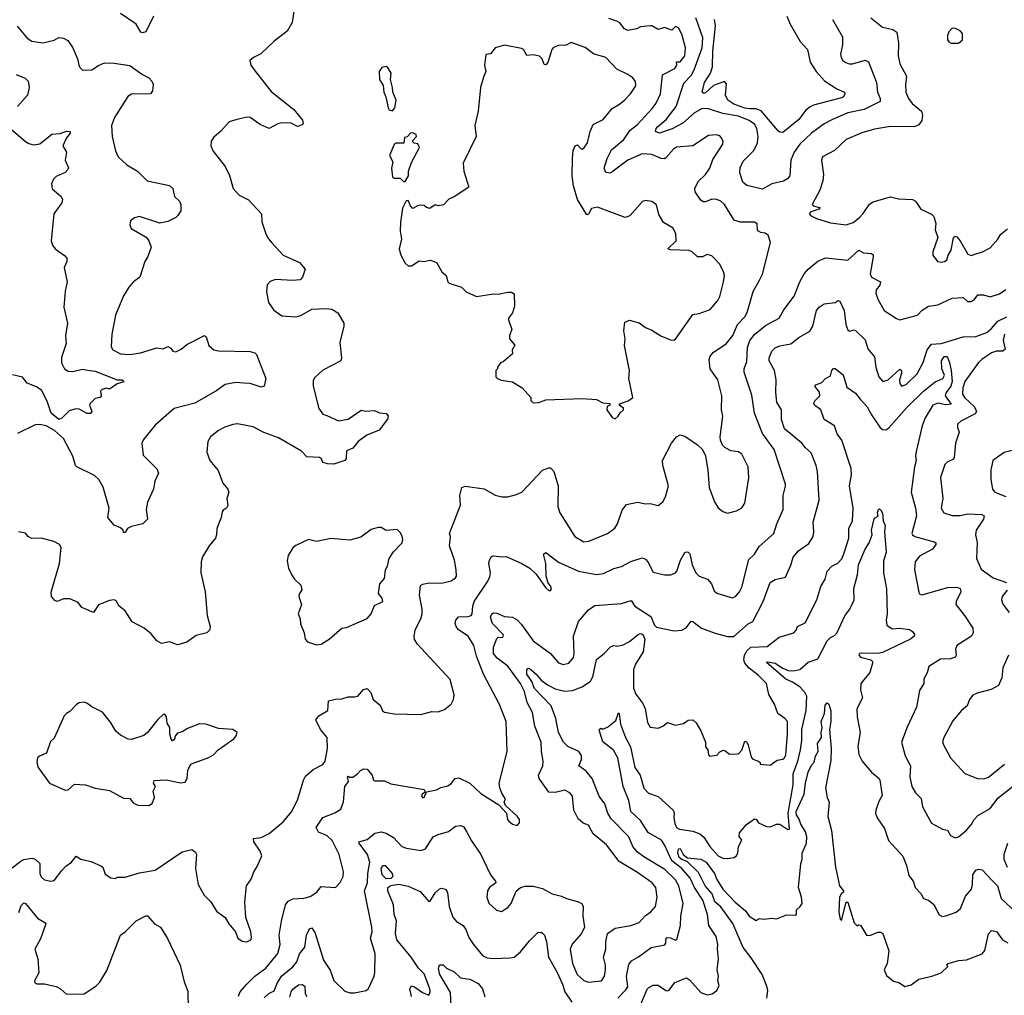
# Model space of a CAD drawing. Extents: x 1552294 to 1694791, y 811929 to 917222.
# Tile 438 of 643: x 1652868 to 1659095, y 847104 to 853273. Entities that reach past the tile are written whole.
import ezdxf

# ---------------------------------------------------------------- set-up
doc = ezdxf.new("R2010")
doc.units = 0

msp = doc.modelspace()

# ---------------------------------------------------------------- linework, layer by layer
at = {"layer": '0CON10XD'}
for points in [[(1653714.4, 853295), (1653665, 853196.2), (1653645, 853190.8), (1653635, 853194.2), (1653605, 853244.2), (1653505, 853312.9)], [(1654605.6, 853354.4), (1654590.8, 853255), (1654559.3, 853200.7), (1654476, 853135), (1654393, 853057), (1654345.9, 853034.1), (1654322.5, 853015), (1654330, 852985), (1654351.2, 852955), (1654458.6, 852818.6), (1654601.2, 852705), (1654657, 852637), (1654660, 852615), (1654655, 852607.5), (1654625, 852597.5), (1654585, 852618.8), (1654525, 852621.4), (1654500, 852615), (1654445, 852586), (1654389.8, 852609.8), (1654325, 852655.6), (1654305, 852656.9), (1654235, 852640.6), (1654193.6, 852626.4), (1654140.9, 852569.1), (1654095, 852531.2), (1654078, 852505), (1654076, 852475), (1654092.1, 852442.1), (1654168, 852345), (1654195, 852287.5), (1654218.8, 852205), (1654255, 852164), (1654315, 852133.3), (1654396.7, 852045), (1654400, 851995), (1654422, 851925), (1654436.2, 851895), (1654461.2, 851865), (1654534.4, 851784.4), (1654638.3, 851738.3), (1654672.5, 851695), (1654657.5, 851645), (1654641.7, 851628.3), (1654595, 851623.8), (1654485, 851629.2), (1654451.7, 851618.3), (1654432.7, 851597.3), (1654428, 851555), (1654442.5, 851485), (1654475, 851436), (1654525, 851401.2), (1654615, 851394.4), (1654645, 851403.3), (1654715, 851442), (1654805, 851447.1), (1654841.7, 851441.7), (1654880, 851420), (1654917.1, 851355), (1654918.6, 851335), (1654892.7, 851232.7), (1654903.8, 851135), (1654900, 851115), (1654785, 851056.2), (1654732.3, 851007.7), (1654725, 850990), (1654724.3, 850955), (1654759.2, 850815), (1654785, 850778.8), (1654810.3, 850770.3), (1654885, 850735.7), (1654945, 850747.5), (1655027, 850803), (1655055, 850797.5), (1655111.7, 850801.7), (1655143.3, 850786.7), (1655185, 850783.3), (1655198.3, 850768.3), (1655195, 850747.5), (1655141.7, 850678.3), (1655063.3, 850645), (1655009.2, 850605), (1654975.6, 850564.4), (1654935, 850546.7), (1654932.5, 850497.5), (1654925, 850486.2), (1654855, 850463.3), (1654815, 850463.8), (1654785, 850473.3), (1654776.1, 850496.1), (1654764, 850504), (1654685, 850508), (1654651.2, 850545), (1654505, 850628), (1654412.1, 850662.1), (1654345, 850697.5), (1654245, 850717.5), (1654215, 850714.2), (1654165, 850697.1), (1654124.6, 850675.4), (1654075.6, 850634.4), (1654058, 850605), (1654051.7, 850538.3)], [(1652819.8, 847910.2), (1652876.8, 847953.2), (1652895, 847962.5), (1652945, 847970), (1652965, 847964), (1652995, 847936.7), (1652994.5, 847875), (1653003.9, 847853.9), (1653025, 847834.4), (1653065, 847825.8), (1653085, 847830), (1653135, 847894), (1653159.8, 847920.2), (1653195.7, 847945), (1653225, 847983.3), (1653255, 847964), (1653320.5, 847950.5), (1653385, 847921.2), (1653393.9, 847913.9), (1653409.5, 847869.5), (1653445, 847846.7), (1653475, 847843.3), (1653485, 847850), (1653535, 847850.8), (1653625, 847877.8), (1653725, 847895.8), (1653895, 848011.2), (1653956.4, 848026.4), (1653979.3, 848009.3), (1653986.1, 847996.1), (1653980.5, 847905), (1653997.5, 847805), (1654035, 847736.2), (1654076.2, 847695), (1654112.5, 847635), (1654167.5, 847595), (1654190, 847555), (1654232.5, 847505), (1654247.5, 847465), (1654275, 847446.7), (1654305, 847441.2), (1654330, 847455), (1654335, 847470), (1654330, 847505), (1654298, 847595), (1654296.9, 847626.9), (1654291.9, 847695), (1654303.1, 847795), (1654332.4, 847837.6), (1654348.6, 847885), (1654370.7, 847919.3), (1654399.4, 847985), (1654389.4, 848015), (1654349.2, 848075), (1654347.5, 848095), (1654395, 848102.5), (1654445, 848126.2), (1654535, 848201.2), (1654589.2, 848265), (1654626.7, 848345), (1654662.2, 848465), (1654675, 848488.8), (1654725, 848532), (1654785, 848562.5), (1654800.8, 848585), (1654815.5, 848665), (1654812.2, 848735), (1654770, 848785), (1654741.4, 848845), (1654759.5, 848870.5), (1654816.7, 848905), (1654820, 848965), (1654865, 848975.9), (1654905, 848977.9), (1654945, 848992), (1654988.3, 848991.7), (1655007.5, 848995), (1655042.9, 849037.1), (1655065, 849043.3), (1655088.3, 849018.3), (1655103.3, 848975), (1655148.8, 848938.8), (1655161.7, 848901.7), (1655175, 848893.3), (1655236.2, 848883.8), (1655405, 848879.5), (1655475, 848897.8), (1655515, 848896.7), (1655555, 848910), (1655595.8, 848944.2), (1655612, 848975), (1655615.7, 849004.3), (1655590.3, 849100.3), (1655383.6, 849323.6), (1655364.6, 849354.6), (1655362.1, 849375), (1655369.6, 849415), (1655405.5, 849485), (1655413.6, 849516.4), (1655414.4, 849545.6), (1655395.6, 849635), (1655403.1, 849695), (1655416.6, 849703.4), (1655455, 849711.1), (1655535, 849710), (1655595.8, 849724.2), (1655625, 849743.8), (1655631.2, 849755), (1655629.2, 849795), (1655618.6, 849855), (1655585.6, 849945), (1655592, 850005), (1655586, 850025), (1655655, 850203.3), (1655651.5, 850265), (1655665, 850314), (1655685, 850322.9), (1655805, 850306.9), (1655875, 850266.9), (1655916.8, 850256.8), (1655955, 850255.7), (1656009.3, 850270.7), (1656045, 850288), (1656175, 850424), (1656215, 850440), (1656225, 850438.8), (1656246, 850415), (1656274.3, 850325), (1656270.5, 850195), (1656284.3, 850155), (1656378.8, 850005), (1656435, 849971.2), (1656467.5, 849975), (1656585.4, 850024.6), (1656632.1, 850057.9), (1656648.1, 850085), (1656677.6, 850172.4), (1656705, 850207.5), (1656775, 850222.9), (1656825, 850212), (1656855, 850213.8), (1656905, 850201.2), (1656935, 850223.3), (1656952.5, 850255), (1656971.9, 850325), (1656935.7, 850455), (1656934.3, 850485.7), (1656991.2, 850595), (1657021.2, 850635), (1657045, 850648.8), (1657075, 850640), (1657155.6, 850585.6), (1657186, 850555), (1657204.3, 850514.3), (1657220, 850425), (1657229.4, 850315), (1657263.2, 850223.2), (1657285.7, 850185.7), (1657315, 850163.8), (1657345, 850153.3), (1657402.3, 850167.7), (1657435, 850185.8), (1657453.1, 850215), (1657479.1, 850375), (1657474.7, 850444.7), (1657435.8, 850525), (1657415, 850539.4), (1657365, 850547.5), (1657327.9, 850567.9), (1657313.6, 850583.6), (1657300, 850615), (1657297.5, 850635), (1657314.5, 850765), (1657306.7, 850805), (1657308.8, 850895), (1657283.3, 850995), (1657235.7, 851065), (1657229.5, 851125), (1657235.6, 851145), (1657255, 851170.6), (1657335, 851223.1), (1657378.5, 851275), (1657408.5, 851345), (1657453.6, 851395), (1657468, 851422), (1657506, 851554), (1657546.9, 851625), (1657566.7, 851663.3), (1657616.7, 851865), (1657600.7, 851910.7), (1657583.3, 851923.3), (1657555, 851926.7), (1657540, 851935), (1657533.3, 851945), (1657531.7, 851981.7), (1657515, 851993.3), (1657425, 851992.1), (1657387.5, 852005), (1657325, 852104.5), (1657302.9, 852125), (1657276.7, 852135), (1657245, 852137.5), (1657205, 852120.9), (1657191.5, 852121.5), (1657175, 852132.5), (1657139.4, 852185), (1657138.1, 852205), (1657159.8, 852250.2), (1657205, 852294.2), (1657233.3, 852335), (1657251.8, 852388.2), (1657315.7, 852485), (1657318.1, 852505), (1657305, 852527.5), (1657295, 852538.6), (1657275.4, 852545.4), (1657225, 852540), (1657125, 852474.4), (1657022, 852468), (1657002.5, 852455), (1656955, 852398.6), (1656945, 852392.9), (1656925.7, 852394.3), (1656865, 852420.8), (1656805, 852425.3), (1656715, 852384.7), (1656605, 852301.8), (1656575, 852305.8), (1656564.6, 852335), (1656583.1, 852395), (1656610.3, 852449.7), (1656688.7, 852515), (1656727.9, 852575), (1656775, 852610.4), (1656868.6, 852711.4), (1656892.5, 852745), (1656920, 852805), (1656933.5, 852925), (1657012.1, 852965), (1657023.3, 852985), (1657022.5, 853007.5), (1657045, 853006.4), (1657074.7, 853045), (1657079.7, 853095), (1657055, 853182.5), (1657035, 853221.4), (1657015, 853230), (1656993, 853207), (1656945, 853223.3), (1656920, 853215), (1656905, 853210), (1656865, 853233.8), (1656855, 853234), (1656795, 853227.5), (1656770, 853215), (1656715, 853204.7), (1656693.1, 853215), (1656662.6, 853252.6), (1656645, 853264.3), (1656595, 853280.8)], [(1658008.1, 853275), (1658071.1, 853165), (1658070.9, 853115), (1658060, 853055), (1658063.6, 853033.6), (1658074.6, 853014.6), (1658092.6, 853002.6), (1658113.6, 852993.6), (1658134.5, 852994.5), (1658215, 853016.5), (1658236.1, 853006.1), (1658286.5, 852875), (1658292.1, 852815), (1658310.6, 852775), (1658309.2, 852755), (1658209.2, 852705), (1658105, 852684.1), (1658008.9, 852641.1), (1657955, 852614.6), (1657875, 852554.6), (1657801.3, 852485), (1657765.9, 852435), (1657746, 852384), (1657738.1, 852285), (1657723.8, 852266.2), (1657698.8, 852251.2), (1657625, 852234.4), (1657565, 852201.9), (1657466.7, 852225), (1657442, 852245), (1657423.3, 852305), (1657424.6, 852335.4), (1657442.5, 852377.5), (1657511.6, 852445), (1657534.7, 852495), (1657538.9, 852535), (1657530.5, 852585), (1657515, 852611.8), (1657480.9, 852635), (1657415, 852663.2), (1657315, 852678.9), (1657225, 852709.3), (1657185, 852710.7), (1657135, 852683.8), (1657062, 852618), (1656995, 852582.2), (1656915, 852554.6), (1656890, 852565), (1656893.1, 852585), (1656901.1, 852595), (1656957.2, 852642.8), (1657020.8, 852725), (1657068.3, 852871.7), (1657115, 852920.5), (1657133.4, 852955), (1657185, 853096), (1657188.7, 853158.7), (1657144.7, 853284.7)], [(1657719.5, 853295), (1657741.2, 853245), (1657804.4, 853135), (1657850, 853085), (1657866.9, 853005), (1657905.4, 852945), (1657957, 852887), (1658035, 852835.4), (1658083.8, 852815), (1658087.5, 852805), (1658077.5, 852785), (1658065, 852778.9), (1657887.5, 852732.5), (1657867.7, 852722.3), (1657839.7, 852700.3), (1657795, 852642.5), (1657695, 852559.2), (1657675, 852562), (1657662.4, 852572.4), (1657556.4, 852696.4), (1657525, 852709.8), (1657490.3, 852710.2), (1657455, 852713.6), (1657385, 852739.7), (1657345.6, 852765), (1657331.8, 852795), (1657337.6, 852867.6), (1657325, 852881.5), (1657255, 852856.9), (1657205, 852811.6), (1657195, 852807.1), (1657185, 852814), (1657199.2, 852875), (1657235.9, 852935), (1657250.3, 852975), (1657251.2, 853075), (1657268.6, 853235), (1657262.8, 853275)], [(1658250, 853285), (1658325, 853225.6), (1658355, 853220.5), (1658390.9, 853210.9), (1658416.2, 853195), (1658425.6, 853125), (1658424.4, 853045), (1658433.6, 852993.6), (1658476.7, 852915), (1658469.3, 852860.7), (1658472.5, 852815), (1658488.5, 852775), (1658512.1, 852742.1), (1658570.8, 852695), (1658578.7, 852668.7), (1658574.3, 852635), (1658555, 852608.6), (1658525, 852596.5), (1658375, 852596.9), (1658275, 852581.8), (1658195, 852558.5), (1658095, 852515.5), (1658021.2, 852445), (1657945, 852406.2), (1657938, 852385), (1657951.9, 852295), (1657948.1, 852255), (1657928.1, 852195), (1657880, 852105), (1657886.4, 852096.4), (1657918.3, 852088.3), (1657930, 852085), (1657922.5, 852075), (1657866.7, 852055), (1657863.8, 852045), (1657870, 852035), (1657906.3, 852016.3), (1657995, 851987.5), (1658095, 851975.4), (1658138.8, 851991.2), (1658178.7, 852021.3), (1658203.3, 852046.7), (1658242.5, 852107.5), (1658265, 852122.3), (1658375, 852152.4), (1658425, 852141.3), (1658515, 852136.9), (1658533.3, 852125), (1658567.5, 852075), (1658635, 852043.8), (1658649.5, 852029.5), (1658662.5, 851985), (1658657.5, 851945), (1658674, 851895), (1658644, 851805), (1658643.3, 851785), (1658673.3, 851745), (1658695, 851740.8), (1658717.5, 851745), (1658731.2, 851755), (1658740, 851785), (1658758.1, 851815), (1658774.3, 851895.7), (1658785, 851903.8), (1658795, 851900), (1658815, 851874.2), (1658865, 851789.4), (1658885, 851782.5), (1658915, 851792.2), (1658956.2, 851805), (1659005, 851830.9), (1659054, 851885), (1659073, 851917), (1659115, 851950)], [(1652853, 853233), (1652915, 853156.2), (1652945, 853137.5), (1653015, 853125.8), (1653085.7, 853144.3), (1653115, 853160), (1653145, 853155.8), (1653171.7, 853141.7), (1653204.5, 853094.5), (1653232.9, 853025), (1653245, 852976.7), (1653265, 852954), (1653325, 852955.8), (1653366.7, 852983.3), (1653405, 852999.6), (1653465, 852997.9), (1653565, 852983.1), (1653645.6, 852925.6), (1653685, 852905.8), (1653704, 852885), (1653711.2, 852865), (1653707, 852823), (1653696.2, 852805), (1653575, 852802), (1653552.6, 852787.4), (1653522, 852742), (1653468, 852655), (1653448.9, 852605), (1653453.1, 852535), (1653473, 852443), (1653490.6, 852405), (1653544.6, 852354.6), (1653612, 852315), (1653673.8, 852255), (1653816.2, 852225), (1653836, 852205), (1653846.2, 852155), (1653878.8, 852125), (1653886.2, 852105), (1653886.7, 852065), (1653868.8, 852035), (1653855, 852021.2), (1653805, 851996.2), (1653753.6, 851986.4), (1653625, 852028.1), (1653595, 852020.6), (1653569.1, 852000.9), (1653564.2, 851975), (1653573.6, 851953.6), (1653667, 851897), (1653684.2, 851874.2), (1653700, 851835), (1653678.6, 851775), (1653660, 851745), (1653627.8, 851645), (1653588, 851615), (1653558.1, 851581.9), (1653525, 851526.2), (1653474.2, 851405), (1653450, 851285), (1653447.5, 851205), (1653456, 851185), (1653505, 851160), (1653565, 851155.6), (1653633, 851167), (1653735, 851197.1), (1653775, 851191.9), (1653805, 851206.5), (1653824.3, 851195), (1653836.4, 851176.4), (1653855, 851171.9), (1653890, 851190), (1653925, 851220), (1654036.7, 851276.7), (1654047, 851267), (1654065, 851212.5), (1654096.2, 851186.2), (1654125, 851180), (1654325, 851174.3), (1654355, 851165.8), (1654366.2, 851155), (1654424.2, 851005), (1654414.4, 850955.6), (1654395, 850948.9), (1654325, 850972.9), (1654285, 850974.5), (1654235, 850979.5), (1654167.1, 850967.1), (1654115, 850928.9), (1653975, 850847.8), (1653845.8, 850814.2), (1653725, 850708.8), (1653650.9, 850619.1), (1653640, 850595), (1653648.3, 850518.3), (1653735, 850432), (1653746, 850405), (1653722.5, 850355), (1653713.8, 850305), (1653677.3, 850222.7), (1653668.8, 850175), (1653675.8, 850114.2), (1653646.7, 850085), (1653575, 850068.8), (1653550, 850055), (1653535, 850030), (1653525, 850030), (1653522.5, 850045), (1653505, 850060), (1653465, 850076.7), (1653424.5, 850124.5), (1653434.4, 850185), (1653396.9, 850316.9), (1653367.8, 850365), (1653341.3, 850391.3), (1653230, 850445), (1653221.9, 850455), (1653205, 850513.3), (1653144.4, 850625), (1653088.9, 850675), (1653035, 850704.7), (1652995, 850713.3), (1652965, 850711.5), (1652855, 850655.8)], [(1658805, 853123.8), (1658830, 853145), (1658830, 853185), (1658815, 853202.5), (1658787, 853217), (1658765, 853220), (1658743.6, 853196.4), (1658736.4, 853173.6), (1658736.7, 853145), (1658745, 853132.5), (1658760, 853125), (1658805, 853123.8)], [(1656635, 850750), (1656653.8, 850766.2), (1656665, 850787.5), (1656687.5, 850805), (1656685.9, 850815.9), (1656660, 850835), (1656667.5, 850845), (1656716.8, 850863.2), (1656746.2, 850885), (1656720, 851005), (1656724, 851055), (1656693.2, 851213.2), (1656696.9, 851255), (1656688.6, 851305), (1656695, 851360), (1656725, 851372.5), (1656785, 851356.2), (1656825, 851327.1), (1656865, 851310), (1656923.4, 851273.4), (1656985, 851248.8), (1657005, 851246.7), (1657015, 851253.3), (1657125, 851409.2), (1657165, 851415.8), (1657235, 851440.8), (1657283.6, 851496.4), (1657295, 851523.3), (1657319.6, 851615), (1657324.5, 851655), (1657318.8, 851678.8), (1657295, 851727.5), (1657245, 851778.8), (1657215, 851788), (1657187.3, 851772.7), (1657155, 851774.3), (1657120.8, 851805), (1657103, 851813), (1656985, 851818.6), (1656966.7, 851825), (1657019.2, 851875), (1657018.3, 851918.3), (1657000, 851955), (1656939.7, 851989.7), (1656910.6, 852040.6), (1656895, 852102.5), (1656865, 852123.3), (1656825, 852128.8), (1656806, 852124), (1656727, 852033), (1656698.3, 852021.7), (1656522.7, 852087.3), (1656485, 852078.8), (1656465, 852043.3), (1656455, 852038.8), (1656395.7, 852135.7), (1656371.5, 852221.5), (1656362.4, 852285), (1656363.2, 852395), (1656369.3, 852445), (1656380, 852475), (1656395, 852482.5), (1656417.9, 852457.9), (1656425, 852454.2), (1656435, 852460), (1656458.3, 852495), (1656475, 852565.8), (1656495, 852610), (1656557.4, 852642.6), (1656615, 852712.5), (1656661.7, 852738.3), (1656695, 852767.1), (1656730, 852805), (1656764.2, 852855), (1656762.1, 852882.1), (1656745.8, 852905), (1656715, 852926.9), (1656645, 852959.2), (1656575, 853034.4), (1656497.6, 853057.6), (1656445, 853096.9), (1656355, 853128), (1656325, 853112.5), (1656275, 853110), (1656245, 853096.7), (1656234.3, 853085), (1656207.8, 853002.2), (1656195, 852987.5), (1656185, 852990), (1656172.5, 853025), (1656155, 853042.5), (1656115, 853050), (1656075.9, 853045.9), (1656054.4, 853084.4), (1656041.7, 853091.7), (1655935, 853112), (1655875, 853096), (1655845, 853057.5), (1655815, 853052.5), (1655807.5, 852985), (1655816, 852945), (1655800.6, 852909.4), (1655782, 852845), (1655768.1, 852695), (1655747.1, 852605), (1655754, 852535), (1655672, 852365), (1655676.2, 852315), (1655707.5, 852215), (1655616.1, 852153.9), (1655581.7, 852138.3), (1655547.7, 852102.3), (1655515, 852096.7), (1655495, 852103.3), (1655461.7, 852078.3), (1655440, 852085), (1655425, 852097.5), (1655405, 852100), (1655383, 852097), (1655355, 852080), (1655340, 852095), (1655325, 852130), (1655311.7, 852128.3), (1655288.3, 852081.7), (1655277, 851993), (1655273.3, 851935), (1655282.5, 851885), (1655267.5, 851825), (1655277.5, 851785), (1655305, 851732.5), (1655325, 851717.5), (1655345, 851717.5), (1655395, 851747.5), (1655425, 851743.3), (1655465, 851752.5), (1655490, 851745), (1655505.8, 851735.8), (1655538.1, 851678.1), (1655566.2, 851655), (1655576.7, 851615), (1655585, 851606.7), (1655661.2, 851581.2), (1655691.7, 851551.7), (1655757, 851523), (1655865, 851540), (1655895, 851536.7), (1655955, 851550), (1655979.3, 851549.3), (1655995, 851540), (1655998.3, 851461.7), (1655985, 851420), (1655960, 851385), (1655960, 851375), (1655980, 851315), (1655966.7, 851275), (1655966.7, 851255), (1656000, 851215), (1655983.6, 851186.4), (1655985, 851160), (1655925, 851110), (1655910, 851105), (1655890, 851075), (1655890, 851065), (1655880, 851055), (1655880, 851015), (1655890, 851005), (1655913.6, 850993.6), (1655985, 850983.3), (1656045.8, 850945.8), (1656100, 850885), (1656100, 850865), (1656115, 850850), (1656151.7, 850851.7), (1656195, 850870), (1656425, 850878.6), (1656515, 850871.2), (1656555, 850851.2), (1656600, 850845), (1656600, 850835), (1656583.8, 850826.2), (1656582, 850805), (1656615, 850756.7), (1656635, 850750)], [(1655225, 852697.5), (1655240, 852715), (1655249.2, 852765), (1655227.5, 852815), (1655226.7, 852845), (1655212.5, 852895), (1655216.7, 852935), (1655195, 852972.5), (1655185, 852976.7), (1655158.3, 852971.7), (1655142.5, 852945), (1655143.3, 852895), (1655167, 852857), (1655171.2, 852815), (1655183.3, 852785), (1655197.5, 852715), (1655205, 852702.5), (1655225, 852697.5)], [(1652845, 852925.7), (1652902.4, 852902.4), (1652920.8, 852885), (1652927.8, 852845), (1652917.5, 852795), (1652855, 852724)], [(1652785, 852607.1), (1652905, 852502.5), (1652925, 852489.6), (1652955, 852481.8), (1652995, 852488.5), (1653070.9, 852549.1), (1653125, 852552.5), (1653165, 852568.8), (1653187.5, 852565), (1653187.5, 852555), (1653164.4, 852525.6), (1653140.8, 852475), (1653163.8, 852435), (1653156.2, 852385), (1653176.1, 852336.1), (1653173.3, 852325), (1653155, 852306.2), (1653098.8, 852281.2), (1653081.2, 852265), (1653070, 852235), (1653073.9, 852203.9), (1653130, 852155), (1653138, 852135), (1653134, 852115), (1653084.6, 852045.4), (1653066, 851875), (1653075, 851846.7), (1653092, 851825), (1653152.3, 851782.3), (1653166.7, 851765), (1653166.7, 851745), (1653148.8, 851705), (1653168, 851615), (1653156.1, 851556.1), (1653148.1, 851455), (1653170, 851355), (1653157.8, 851275), (1653160.9, 851225), (1653133.4, 851136.6), (1653133, 851103), (1653151.1, 851065), (1653175, 851050.5), (1653205, 851048.2), (1653265, 851062.3), (1653297.4, 851057.4), (1653345, 851049.6), (1653485, 850995.6), (1653515.3, 850995.3), (1653526.8, 850983.2), (1653485, 850971.2), (1653435, 850937.5), (1653415, 850942.5), (1653390, 850935), (1653380, 850925), (1653382.5, 850895), (1653376.4, 850883.6), (1653345, 850876.7), (1653313.3, 850845), (1653310, 850835), (1653323.8, 850795), (1653315, 850783.3), (1653295, 850783.8), (1653245, 850810), (1653223, 850813), (1653180.3, 850799.7), (1653135, 850754.3), (1653115, 850744.5), (1653066.2, 850785), (1653043.7, 850853.7), (1653007.4, 850927.4), (1652975, 850952), (1652914.2, 850974.2), (1652885, 851012.5), (1652823.4, 851026.6)], [(1655305, 852250), (1655326.7, 852285), (1655327.5, 852315), (1655345, 852370), (1655397.5, 852465), (1655385, 852487.5), (1655363, 852493), (1655350, 852505), (1655377.5, 852535), (1655375, 852547.5), (1655355, 852556.7), (1655340, 852555), (1655318.3, 852531.7), (1655301.7, 852528.3), (1655298.3, 852491.7), (1655248.3, 852491.7), (1655237, 852483), (1655207.5, 852415), (1655227.5, 852375), (1655220, 852335), (1655225, 852280), (1655235, 852270), (1655275, 852270), (1655295, 852250), (1655305, 852250)], [(1654304.3, 847175), (1654354.2, 847225), (1654425.5, 847275), (1654501.3, 847368.7), (1654515.8, 847425), (1654508.2, 847485), (1654523.4, 847573.4), (1654550, 847675), (1654565, 847700), (1654595.6, 847714.4), (1654665, 847718.5), (1654705, 847727.8), (1654748.1, 847755), (1654775, 847792), (1654865, 847785.6), (1654895, 847816.2), (1654913.1, 847855), (1654915.6, 847885), (1654887.8, 847995), (1654845, 848082), (1654810, 848115), (1654757.1, 848135), (1654742.2, 848165), (1654785, 848227.5), (1654861.7, 848258.3), (1654898.9, 848281.1), (1654915, 848326.7), (1654924.8, 848425), (1654946.7, 848455), (1654941.2, 848485), (1654945, 848490), (1654955, 848482.5), (1654975, 848482.5), (1655005, 848503.3), (1655023.8, 848525), (1655045, 848535.8), (1655065, 848534), (1655075, 848524), (1655098, 848495), (1655106.2, 848465), (1655115, 848459.2), (1655175, 848460), (1655215, 848440.9), (1655426.7, 848405), (1655431.7, 848388.3), (1655413.3, 848375), (1655410, 848365), (1655415, 848353.8), (1655426.7, 848355), (1655440, 848390), (1655505, 848402.9), (1655532.4, 848417.6), (1655575, 848428.9), (1655597.3, 848442.7), (1655622.5, 848475), (1655645, 848479.4), (1655714.4, 848445), (1655785, 848379.2), (1655897.7, 848307.7), (1655946.2, 848256.2), (1655954, 848215), (1655961.2, 848205), (1655985, 848186.7), (1656015, 848177.5), (1656030, 848195), (1656028.8, 848215), (1656015, 848236.2), (1655940, 848305), (1655932.5, 848325), (1655940, 848345), (1655917, 848383), (1655904.3, 848415), (1655901.4, 848445), (1655951.8, 848645), (1655944, 848835), (1655903.1, 848943.1), (1655800.5, 849135), (1655757.7, 849247.7), (1655740.6, 849315), (1655705, 849373.8), (1655643.1, 849415), (1655628.1, 849435), (1655622.2, 849455), (1655625.7, 849475), (1655643.6, 849496.4), (1655705, 849498.8), (1655722.5, 849505), (1655730.5, 849515), (1655734.2, 849565), (1655742.9, 849595), (1655828.2, 849721.8), (1655840.7, 849749.3), (1655845.4, 849775.4), (1655834.3, 849835), (1655838.8, 849855), (1655852.3, 849877.7), (1655865, 849883.3), (1655915, 849875.8), (1655945, 849878.6), (1656044.2, 849834.2), (1656095, 849804), (1656135, 849766.2), (1656192.7, 849682.7), (1656215, 849663.3), (1656225, 849663.3), (1656231.2, 849675), (1656225, 849693.3), (1656210, 849710), (1656198, 849755), (1656195.6, 849834.4), (1656181.9, 849885), (1656183.6, 849896.4), (1656195, 849903.8), (1656275, 849842.5), (1656402, 849785), (1656515, 849765.5), (1656559.8, 849770.2), (1656625, 849803.1), (1656675, 849815.7), (1656733.2, 849846.8), (1656805, 849870), (1656825, 849862.5), (1656840.6, 849845), (1656875, 849780), (1656945, 849762.1), (1656986.6, 849763.4), (1657015, 849774.5), (1657023.5, 849785), (1657047.1, 849855), (1657075, 849903.3), (1657085, 849908.8), (1657096.2, 849905), (1657105.7, 849895), (1657120, 849825), (1657144.6, 849774.6), (1657165, 849754.2), (1657218.8, 849735), (1657242.5, 849705), (1657260.8, 849660.8), (1657277, 849647), (1657375, 849616.7), (1657394.2, 849625), (1657420, 849655), (1657435.4, 849685), (1657480.2, 849859.8), (1657515, 849894), (1657545, 849942), (1657638.1, 850025), (1657656.7, 850085), (1657695.6, 850175), (1657695.6, 850265), (1657712.3, 850322.3), (1657710.8, 850335), (1657639.1, 850555), (1657565, 850655.7), (1657516, 850785), (1657497.8, 850897.8), (1657450.4, 851045), (1657450.4, 851065), (1657467.6, 851112.4), (1657469.9, 851200.1), (1657486.6, 851243.4), (1657517.3, 851285), (1657585, 851338.9), (1657670.8, 851385), (1657701.1, 851438.9), (1657767.1, 851525), (1657801.9, 851615), (1657829.4, 851665), (1657854.4, 851695), (1657915, 851745.6), (1657965, 851767.9), (1658105, 851752.9), (1658175, 851816.2), (1658205, 851798.6), (1658255, 851794), (1658265.7, 851785.7), (1658265.6, 851774.4), (1658246.5, 851665), (1658255.3, 851645.3), (1658311.9, 851615), (1658308.1, 851595), (1658283.8, 851565), (1658283.5, 851543.5), (1658295.4, 851505.4), (1658336, 851435), (1658413, 851383), (1658435, 851376), (1658545.6, 851404.4), (1658575, 851435.6), (1658615, 851462.5), (1658675, 851470.9), (1658765, 851512.5), (1658835, 851516.7), (1658861.7, 851491.7), (1658885, 851490), (1658905, 851502.5), (1658926.9, 851533.1), (1658962.9, 851532.9), (1659005, 851521.4), (1659065, 851540), (1659105, 851566)], [(1654415, 847087.1), (1654444.7, 847115.3), (1654477.1, 847132.9), (1654498.2, 847185), (1654525, 847226.5), (1654595, 847283.1), (1654621.5, 847315), (1654637.3, 847365), (1654670.9, 847409.1), (1654681.2, 847485), (1654701.2, 847525), (1654715, 847530), (1654736.9, 847496.9), (1654789.7, 847325), (1654832.4, 847262.4), (1654855, 847197.1), (1654925, 847130.6), (1654955, 847120), (1654985, 847118.6), (1655058.8, 847135), (1655073.2, 847146.8), (1655109.2, 847225), (1655114.2, 847245.8), (1655116.1, 847365), (1655086.5, 847465), (1655097.1, 847505), (1655095.6, 847535), (1655048.8, 847765), (1655067.4, 847815), (1655069.8, 847875), (1655082.8, 847945), (1655066.7, 847995), (1655014.7, 848065), (1655013.6, 848075), (1655065, 848089.5), (1655115, 848130), (1655155, 848138.2), (1655185, 848128.8), (1655231.2, 848101.2), (1655285.4, 848045.4), (1655315, 848034.4), (1655405, 848018.6), (1655435, 848030), (1655482.9, 848105), (1655515, 848121.4), (1655580.9, 848139.1), (1655625, 848174.3), (1655655, 848178), (1655675, 848171.2), (1655696.9, 848135), (1655725, 848081.2), (1655784, 847995), (1655845.8, 847865), (1655876.2, 847825), (1655878.8, 847815), (1655839.4, 847785), (1655825.7, 847765), (1655823.1, 847725), (1655835, 847686.2), (1655883, 847643), (1655915, 847633.8), (1655955, 847658.8), (1655975.8, 847685), (1656008.7, 847761.3), (1656034.6, 847785.4), (1656065, 847794.6), (1656115, 847794.6), (1656175, 847778.1), (1656235, 847745.6), (1656295, 847731.1), (1656326.2, 847715), (1656395, 847697.8), (1656423.5, 847683.5), (1656431.1, 847665), (1656430.4, 847605), (1656440.9, 847535), (1656422.1, 847495), (1656362.2, 847427.7), (1656349.4, 847395), (1656364.7, 847305), (1656394.7, 847235), (1656435, 847197.7), (1656465, 847186.2), (1656547.5, 847195), (1656565.6, 847225), (1656572.5, 847265), (1656572.5, 847295), (1656560, 847345), (1656574.4, 847395), (1656574.4, 847445), (1656584.6, 847495.4), (1656635, 847528.5), (1656734.1, 847545.9), (1656785.9, 847564.1), (1656823.3, 847606.7), (1656859.4, 847630.6), (1656890, 847665), (1656899.5, 847725), (1656891.1, 847785), (1656868.1, 847815), (1656775, 847880.9), (1656659.6, 847949.6), (1656579.1, 848055), (1656494.2, 848124.2), (1656465, 848179.4), (1656432.4, 848192.4), (1656400.7, 848220.7), (1656373.1, 848275), (1656363.9, 848363.9), (1656347.5, 848385), (1656315, 848400), (1656255, 848385.6), (1656215, 848388.6), (1656152.9, 848475), (1656148.6, 848495), (1656177.1, 848555), (1656179.4, 848585), (1656168.5, 848645), (1656166.1, 848705), (1656126.9, 848805), (1656111.2, 848891.2), (1656077.7, 848955), (1656061.1, 849025), (1656034.6, 849075), (1655955.9, 849185), (1655887, 849235), (1655863.5, 849265), (1655864.7, 849305), (1655885, 849360), (1655895, 849368.6), (1655922.9, 849367.1), (1655927.6, 849382.4), (1655857.5, 849455), (1655845.9, 849495), (1655853.1, 849515), (1655865, 849521.5), (1655885, 849521.1), (1655935, 849500), (1655985, 849494.5), (1656015, 849478.8), (1656042, 849448), (1656115, 849344.5), (1656225.7, 849265.7), (1656275, 849206.9), (1656305, 849195.6), (1656340, 849205), (1656369.7, 849240.3), (1656375.5, 849265), (1656369.7, 849375), (1656402.9, 849467.1), (1656465, 849542), (1656505, 849568.1), (1656675, 849580.4), (1656735, 849599.4), (1656758.5, 849565), (1656859.5, 849499.5), (1656883.1, 849445), (1656895, 849432.1), (1657007.8, 849407.8), (1657055, 849412.9), (1657083.4, 849426.6), (1657115, 849470), (1657125, 849468), (1657179.2, 849425), (1657266.9, 849393.1), (1657345, 849372), (1657385, 849372.3), (1657475, 849452.5), (1657505, 849467.1), (1657570.8, 849595), (1657615, 849714.3), (1657645, 849732.2), (1657711.4, 849748.6), (1657745, 849823.3), (1657760, 849875), (1657793.1, 849915), (1657859.8, 849960.2), (1657885.3, 850004.7), (1657890.4, 850035), (1657887.1, 850095), (1657924.6, 850235), (1657913.9, 850415), (1657906.2, 850455), (1657872.9, 850535), (1657838.6, 850565), (1657815.3, 850595.3), (1657703.9, 850685), (1657685.6, 850744.4), (1657685.5, 850805), (1657657.5, 850855), (1657649.5, 850915), (1657651.5, 850995), (1657641.8, 851055), (1657609, 851115), (1657607.9, 851135), (1657625, 851177.3), (1657645, 851198.2), (1657675, 851210.9), (1657745.9, 851224.1), (1657795, 851263.3), (1657865.9, 851304.1), (1657884.5, 851335), (1657906.5, 851433.5), (1657925, 851455.8), (1657955, 851475.8), (1658025, 851483.8), (1658045, 851497.5), (1658055, 851493.3), (1658083.1, 851435), (1658092.1, 851345), (1658105, 851312), (1658115, 851303.8), (1658145, 851311.2), (1658155, 851306.7), (1658215, 851249.4), (1658232.7, 851192.7), (1658275, 851142), (1658282.5, 851075), (1658302.5, 851015), (1658326.2, 850986.2), (1658360.6, 850995), (1658435, 851063.3), (1658445.7, 851055), (1658445.6, 851035), (1658433.1, 850995), (1658435, 850972.5), (1658445, 850956.7), (1658475, 850966.7), (1658545, 851034.3), (1658581.8, 851105), (1658607.8, 851185), (1658635, 851220.6), (1658695, 851226.3), (1658835, 851266.8), (1658915, 851269.5), (1658985, 851295.7), (1659015, 851320), (1659053.8, 851366.2), (1659111.1, 851395)], [(1659095.9, 851285), (1659088.7, 851245), (1659101.1, 851188.9), (1659085, 851177.3), (1659045, 851176.9), (1659015, 851167.3), (1658953.4, 851125), (1658930.9, 851105), (1658845.5, 850985), (1658833.1, 850945), (1658830.9, 850905), (1658842.7, 850885), (1658906.6, 850825), (1658920, 850795), (1658910, 850780), (1658819.2, 850735), (1658800, 850715), (1658798.6, 850695), (1658808.6, 850665), (1658785.7, 850595), (1658778.6, 850505), (1658773.8, 850495), (1658734.6, 850475.4), (1658719.7, 850460.3), (1658691.1, 850378.9), (1658705.5, 850245), (1658695.7, 850185), (1658712, 850155), (1658765, 850136.9), (1658815, 850138), (1658865, 850147.3), (1658953.8, 850143.8), (1658968.6, 850135), (1658963.6, 850115), (1658916.5, 850045), (1658913.1, 850015), (1658923.6, 849966.4), (1658919.4, 849865), (1658949.1, 849799.1), (1659023.7, 849743.6), (1659108.8, 849715)], [(1656650.6, 847085), (1656702.4, 847137.6), (1656713.1, 847156.9), (1656706.2, 847225), (1656720.8, 847299.1), (1656738.2, 847321.8), (1656782.6, 847347.4), (1656861.2, 847405), (1656948, 847422), (1656955.5, 847434.5), (1656955.6, 847464.4), (1656961.5, 847468.5), (1656985, 847466.5), (1657015, 847452.5), (1657025, 847457.5), (1657046.7, 847545), (1657049.6, 847605), (1657063.8, 847685), (1657036.7, 847795), (1657015, 847834.6), (1656948.3, 847898.3), (1656815, 847978.8), (1656775, 848009.5), (1656746.5, 848045), (1656720.8, 848105), (1656608.9, 848218.9), (1656588, 848255), (1656568.9, 848315), (1656533.7, 848363.7), (1656488.5, 848475), (1656450.1, 848520.1), (1656404.2, 848555), (1656421.5, 848595), (1656421.2, 848621.2), (1656404.3, 848645), (1656335, 848676.8), (1656307.2, 848705), (1656275.9, 848765), (1656259.5, 848855), (1656229.5, 848935), (1656124.8, 849044.8), (1656107.5, 849087.5), (1656075.9, 849135), (1656075, 849166.7), (1656085, 849172.7), (1656100.9, 849165), (1656135.2, 849135.2), (1656165, 849097.3), (1656206.5, 849066.5), (1656255, 849040.8), (1656315, 849026.7), (1656365, 849031.9), (1656425, 849053.9), (1656479, 849091), (1656492, 849118), (1656515, 849227.1), (1656565, 849264.3), (1656605, 849308.1), (1656625, 849315.8), (1656645, 849312), (1656685, 849320), (1656725, 849340.6), (1656782.1, 849387.9), (1656795, 849391.4), (1656809.2, 849385), (1656820.6, 849355), (1656810.3, 849275), (1656761.9, 849198.1), (1656750.7, 849165), (1656750.3, 849045), (1656765, 849007.1), (1656809.4, 848949.4), (1656822.8, 848915), (1656838.4, 848828.4), (1656855, 848800), (1656905, 848793.8), (1656934.5, 848805.5), (1656965, 848828.8), (1657015, 848812.5), (1657045, 848817.5), (1657066.8, 848823.2), (1657095, 848843.8), (1657125, 848846.7), (1657145.8, 848825.8), (1657175.9, 848775.9), (1657206.2, 848705), (1657206.2, 848675), (1657220, 848655), (1657223.3, 848625), (1657230, 848615), (1657277, 848623), (1657297, 848643), (1657317, 848653), (1657330.7, 848650.7), (1657358, 848628), (1657415, 848631.4), (1657435, 848653.8), (1657455, 848710), (1657465, 848707.5), (1657475, 848686.7), (1657495, 848608.8), (1657505, 848598), (1657540, 848585), (1657550, 848575), (1657550, 848565), (1657615, 848558), (1657659.1, 848590.9), (1657695, 848596.5), (1657705, 848604.4), (1657712.8, 848625), (1657723.8, 848755), (1657722.9, 848835), (1657707.7, 848855), (1657663.3, 848885), (1657641.9, 848945), (1657605.6, 849005), (1657590.6, 849075), (1657537.9, 849127.9), (1657482.4, 849172.4), (1657455, 849203.9), (1657448.1, 849225), (1657452.3, 849255), (1657469, 849285), (1657492.7, 849305), (1657595, 849308.9), (1657670.9, 849369.1), (1657764.4, 849395.6), (1657778.3, 849411.7), (1657786.2, 849435), (1657835, 849460), (1657908.5, 849605), (1657935, 849688.8), (1657962.5, 849735), (1657973.8, 849785), (1658003.5, 849816.5), (1658042.7, 849837.3), (1658067.1, 849862.9), (1658081.2, 849895), (1658111.2, 849995), (1658111.1, 850055), (1658135.5, 850105), (1658138.7, 850185), (1658115.4, 850325), (1658128.2, 850395), (1658126.8, 850435), (1658068.1, 850615), (1658038.6, 850655), (1658021.1, 850705), (1657956.2, 850745), (1657935.7, 850805), (1657894.3, 850835), (1657890, 850845), (1657896.8, 850863.2), (1657927.5, 850895), (1657926.8, 850916.8), (1657897.5, 850955), (1657902.5, 850965), (1657940.9, 850979.1), (1657963.3, 851005), (1657995, 851020), (1658005, 851055.7), (1658015, 851068), (1658025, 851068), (1658076.3, 851026.3), (1658098.3, 850948.3), (1658155, 850910.8), (1658183.9, 850873.9), (1658228.2, 850825), (1658254.3, 850774.3), (1658307.3, 850697.3), (1658325, 850680.6), (1658345, 850678.5), (1658365, 850692.5), (1658479.4, 850820.6), (1658585, 850924), (1658656.8, 850983.2), (1658705.7, 851004.3), (1658716.7, 851025), (1658699.4, 851065), (1658698.3, 851115), (1658715, 851142.3), (1658733.2, 851143.2), (1658749.1, 851105), (1658759.6, 851055), (1658765.5, 850985), (1658757.8, 850955), (1658727, 850915), (1658721.2, 850895), (1658758.8, 850841.2), (1658725, 850836.7), (1658675, 850847.3), (1658642.8, 850835), (1658595.3, 850755), (1658574.6, 850705), (1658537.9, 850542.1), (1658533.5, 850515), (1658537.8, 850485), (1658526.2, 850445), (1658505.5, 850285), (1658532.7, 850185), (1658540, 850135), (1658510.8, 850025), (1658514.5, 850014.5), (1658530, 850005), (1658652.1, 849972.1), (1658661.2, 849965), (1658662.5, 849955), (1658640, 849925), (1658558.5, 849881.5), (1658532, 849845), (1658527.5, 849795), (1658555, 849652.5), (1658561.1, 849641.1), (1658575, 849635.7), (1658735, 849681.8), (1658795, 849684.4), (1658816.8, 849676.8), (1658819.4, 849655), (1658790, 849595), (1658789.2, 849575), (1658844.2, 849505), (1658895, 849426), (1658897.7, 849395), (1658887.3, 849375), (1658794.6, 849315.4), (1658786.6, 849293.4), (1658790, 849255), (1658785, 849242), (1658755, 849231.9), (1658691.2, 849228.8), (1658616.8, 849183.2), (1658606.7, 849143.3), (1658586.2, 849105), (1658585.8, 849075), (1658558.8, 849031.2), (1658540, 848925), (1658480, 848800), (1658444.2, 848705), (1658468.3, 848618.3), (1658500.8, 848555), (1658497.1, 848485), (1658510.8, 848425), (1658534.2, 848385), (1658569.3, 848349.3), (1658577.1, 848295), (1658635, 848192), (1658705, 848154), (1658735, 848148), (1658755, 848113.8), (1658785, 848100), (1658805, 848106.2), (1658855, 848148.8), (1658885, 848180.8), (1658904.7, 848215.3), (1658928.2, 848241.8), (1659005.7, 848284.3), (1659055, 848350.8), (1659145, 848422.5)], [(1654051.7, 850538.3), (1654070.8, 850485), (1654122.3, 850422.3), (1654152.1, 850342.1), (1654183.3, 850305), (1654190, 850285), (1654178.8, 850245), (1654185, 850200), (1654175.9, 850184.1), (1654155, 850172.5), (1654148.3, 850161.7), (1654142.5, 850125), (1654113.8, 850055), (1654113.3, 850015), (1654106.7, 849995), (1654066.7, 849945), (1654024.3, 849875.7), (1654015.8, 849845), (1654014.2, 849775), (1654040.8, 849655), (1654054, 849505), (1654072, 849435), (1654070, 849415), (1654052.5, 849395), (1653985, 849380), (1653925, 849336.7), (1653905, 849330), (1653865, 849320), (1653815, 849338), (1653765, 849328), (1653735, 849346), (1653699.1, 849389.1), (1653656.1, 849426.1), (1653580, 849465), (1653534, 849535), (1653498, 849565), (1653479.1, 849599.1), (1653464.5, 849604.5), (1653435, 849601.1), (1653366.8, 849573.2), (1653335, 849524), (1653260, 849555), (1653238.3, 849588.3), (1653185, 849610), (1653145, 849610.9), (1653105, 849594), (1653090.3, 849600.3), (1653070, 849625), (1653066.1, 849653.9), (1653119.2, 849835), (1653130, 849935), (1653120, 849955), (1653084.1, 849974.1), (1653005, 849994.7), (1652945, 849992), (1652922.5, 850005), (1652905, 850025.8), (1652860, 850035)], [(1659145, 850548.8), (1659095, 850536.2), (1659022.5, 850485), (1659009.4, 850425), (1659009.4, 850365), (1659020.8, 850305), (1659036.2, 850285), (1659105, 850258.5)], [(1656792.8, 847037.2), (1656837.1, 847142.9), (1656846.4, 847153.6), (1656875, 847166.9), (1656905, 847168.9), (1656955, 847133.8), (1656965, 847132.5), (1656975, 847136.7), (1657011.2, 847185), (1657085, 847214.2), (1657105, 847202.5), (1657175, 847121.4), (1657215, 847107.1), (1657247.6, 847112.4), (1657278, 847135), (1657292, 847165), (1657283.8, 847195), (1657287.5, 847225), (1657280, 847265), (1657286.7, 847335), (1657281.8, 847398.2), (1657283.3, 847425), (1657273.6, 847475), (1657226.2, 847545), (1657217.3, 847615), (1657187.9, 847705), (1657136, 847786), (1657109.2, 847845), (1657056.4, 847905), (1656993.4, 847953.4), (1656946.7, 848055), (1656927, 848085), (1656843.5, 848133.5), (1656795, 848210), (1656733.2, 848265), (1656721.4, 848335), (1656683.8, 848425), (1656651.5, 848605), (1656624.1, 848654.1), (1656555, 848707.5), (1656534.5, 848775), (1656535, 848786.2), (1656545, 848792.5), (1656555, 848787.5), (1656585, 848800), (1656638.9, 848841.1), (1656655, 848890), (1656660, 848885), (1656667.9, 848817.9), (1656699.4, 848735), (1656730.7, 848675), (1656758.4, 848545), (1656791.1, 848495), (1656815, 848413.3), (1656845, 848381.4), (1656905, 848360), (1657000, 848275), (1657007.7, 848257.7), (1657004.1, 848225.9), (1657010.8, 848190.8), (1657022, 848165), (1657040, 848155), (1657125, 848141), (1657170, 848125), (1657193.8, 848103.8), (1657232.3, 848045), (1657284.7, 847984.7), (1657315, 847971.8), (1657345, 847969.7), (1657385, 847974.8), (1657402.3, 847985), (1657410.6, 848005), (1657413.1, 848045), (1657435.6, 848085), (1657417.7, 848107.7), (1657419.5, 848130.5), (1657465, 848183.6), (1657515, 848220), (1657525, 848217.5), (1657540, 848195), (1657591.7, 848171.7), (1657615, 848168.8), (1657654.4, 848185.6), (1657675, 848185.6), (1657725, 848152), (1657735.6, 848154.4), (1657728.5, 848255), (1657760, 848435), (1657760, 848505), (1657789, 848585), (1657806.2, 848656.1), (1657815.2, 848715), (1657815.2, 848785), (1657842.3, 848905), (1657845.3, 848995), (1657836.2, 849016.2), (1657800.9, 849055), (1657755, 849084.8), (1657713.1, 849103.1), (1657592, 849208), (1657595, 849212.5), (1657645, 849204.3), (1657695, 849172.2), (1657728.6, 849158.6), (1657765, 849155.3), (1657802, 849165), (1657855, 849210.9), (1657915, 849232), (1657975, 849344.4), (1657995, 849367), (1658021.7, 849378.3), (1658035, 849393.8), (1658086.6, 849503.4), (1658117.7, 849545), (1658145.8, 849605), (1658143.6, 849676.4), (1658167.3, 849762.7), (1658172.5, 849825), (1658215, 849924.3), (1658240.9, 849965), (1658258.6, 850015), (1658254.7, 850045), (1658270.8, 850109.2), (1658275, 850120), (1658296.7, 850133.3), (1658293.8, 850156.2), (1658300, 850175), (1658305, 850180), (1658315, 850172.5), (1658325, 850152.5), (1658330, 850105), (1658340.8, 850075), (1658337.8, 850035), (1658348, 849905), (1658330.7, 849849.3), (1658331.6, 849775), (1658349.5, 849675), (1658354.1, 849515), (1658348.2, 849475), (1658352.7, 849445), (1658385, 849421.5), (1658435, 849425.6), (1658495, 849417.5), (1658513.8, 849405), (1658527.5, 849385), (1658525, 849374.2), (1658500.8, 849355), (1658325, 849271.6), (1658295, 849266), (1658195, 849268.3), (1658180, 849265), (1658175, 849257.5), (1658185, 849243), (1658250.8, 849225), (1658260.5, 849215), (1658261.1, 849205), (1658245, 849145.6), (1658186.9, 849075), (1658186.5, 849035), (1658197.8, 848985), (1658162.9, 848915), (1658164.4, 848865), (1658184.5, 848765), (1658168.3, 848678.3), (1658175.5, 848625.5), (1658197.1, 848585), (1658255, 848514.4), (1658302.9, 848475), (1658307.5, 848465), (1658322.1, 848367.9), (1658300.7, 848329.3), (1658282, 848275), (1658281.2, 848255), (1658291.2, 848225), (1658338, 848158), (1658363.4, 848083.4), (1658454.2, 847984.2), (1658476.9, 847925), (1658491.9, 847861.9), (1658518.8, 847825), (1658531.2, 847785), (1658567.6, 847747.6), (1658585, 847716.2), (1658615, 847706), (1658648.8, 847678.8), (1658682.8, 847612.8), (1658705, 847602.5), (1658725, 847605.8), (1658791.2, 847628.8), (1658817.3, 847652.7), (1658849.8, 847730.2), (1658887.5, 847775), (1658894.6, 847805), (1658896.1, 847865), (1658914, 847896), (1658935, 847901.5), (1658955, 847896.4), (1659014.8, 847834.8), (1659051.1, 847795), (1659076, 847716), (1659175, 847623.5)], [(1654745, 849320), (1654775, 849323.3), (1654825, 849356.7), (1654905, 849426.2), (1654935, 849430), (1655065, 849486.7), (1655091.2, 849515), (1655112.3, 849567.7), (1655164, 849595), (1655160.8, 849615), (1655136.2, 849645), (1655146, 849705), (1655175, 849738.8), (1655180.8, 849795), (1655193.4, 849816.6), (1655204.4, 849865.6), (1655232.7, 849907.3), (1655286.7, 849965), (1655291.2, 849985), (1655286.4, 850006.4), (1655275, 850030), (1655255, 850050), (1655185, 850042.5), (1655155, 850062.5), (1655135, 850062.5), (1655091.7, 850048.3), (1655025, 850001.2), (1654955, 849981.2), (1654835, 849992), (1654745, 849972.5), (1654695, 849985.8), (1654615, 849948.8), (1654595.9, 849934.1), (1654566.2, 849885), (1654560.5, 849850.5), (1654567.5, 849805), (1654587.5, 849765), (1654606.7, 849735), (1654645, 849697.5), (1654653, 849667), (1654635, 849640), (1654632.5, 849625), (1654650, 849575), (1654630, 849515), (1654642.5, 849485), (1654643.6, 849453.6), (1654666.7, 849395), (1654672.5, 849355), (1654688.3, 849338.3), (1654745, 849320)], [(1659113.3, 849665), (1659081.8, 849625), (1659076.7, 849605), (1659085, 849576.2), (1659126, 849525)], [(1659120.8, 849255), (1659085.8, 849175), (1659079.1, 849110.9), (1659058, 849062), (1659012.8, 849037.2), (1658922.5, 849015), (1658895, 849002), (1658876, 848975), (1658860, 848935), (1658825.3, 848904.7), (1658770.5, 848839.5), (1658713.3, 848735), (1658705.6, 848715), (1658706.9, 848695), (1658755, 848605.8), (1658845, 848505.7), (1658925, 848474.3), (1658965, 848472.2), (1658995, 848483.6), (1659095.8, 848565)], [(1653685, 848303.3), (1653705, 848317.5), (1653720, 848355), (1653712.5, 848395), (1653727.5, 848425), (1653713.3, 848445), (1653717.5, 848462.5), (1653794.5, 848465.5), (1653885, 848447.5), (1653915, 848452), (1653927.1, 848475), (1653932, 848525), (1653944.3, 848555.7), (1653955, 848566.7), (1654065, 848608), (1654093.3, 848625), (1654123.3, 848655), (1654222.5, 848725), (1654237.5, 848745), (1654242.5, 848765), (1654215, 848785.6), (1654125, 848791.8), (1654045, 848817.8), (1654005, 848819.5), (1653930, 848790), (1653895, 848768.8), (1653865, 848760.9), (1653853.6, 848746.4), (1653845, 848719.4), (1653835, 848713.8), (1653825, 848723.8), (1653818.2, 848755), (1653818.1, 848798.1), (1653801.4, 848825), (1653796.9, 848865), (1653785, 848881.2), (1653775, 848878.8), (1653742.4, 848847.6), (1653676.7, 848765), (1653654.1, 848745.9), (1653575, 848722), (1653554.3, 848724.3), (1653505, 848748), (1653476.2, 848775), (1653441.7, 848831.7), (1653392.5, 848895), (1653325, 848927.5), (1653291.7, 848951.7), (1653275, 848957.5), (1653245, 848952.5), (1653227, 848943), (1653185, 848897.5), (1653163.6, 848886.4), (1653149.3, 848870.7), (1653085, 848730), (1653062.3, 848707.7), (1653036.7, 848635), (1652993.2, 848616.8), (1652980, 848605), (1652976.2, 848575), (1652983.8, 848545), (1653056.7, 848445), (1653155, 848401.4), (1653175, 848402.5), (1653215, 848439.2), (1653285, 848434.2), (1653345, 848414.3), (1653435, 848398), (1653525, 848351.2), (1653565, 848347.5), (1653585, 848320), (1653615, 848306.7), (1653685, 848303.3)], [(1657592.9, 847085), (1657599.5, 847135), (1657596.2, 847155), (1657564.7, 847235), (1657495, 847341.1), (1657443.8, 847405), (1657378.5, 847558.5), (1657303.2, 847663.2), (1657263.4, 847695), (1657246.5, 847745), (1657204.1, 847795), (1657161.1, 847881.1), (1657089.3, 847949.3), (1657055, 847961.9), (1657039.4, 847975), (1657030.6, 848005), (1657035, 848030), (1657045, 848031.4), (1657063.3, 847995), (1657092.4, 847972.4), (1657175, 847964), (1657209.2, 847945), (1657262.2, 847875), (1657277.1, 847835), (1657314.6, 847774.6), (1657392.5, 847692.5), (1657458.8, 847638.8), (1657481.8, 847605), (1657525, 847576.2), (1657545, 847590), (1657574.2, 847584.2), (1657625, 847590.8), (1657655, 847586.7), (1657718.3, 847611.7), (1657775, 847610), (1657780, 847615), (1657780, 847645), (1657805, 847664.4), (1657817.2, 847685), (1657811.7, 847725), (1657793.3, 847785), (1657807.3, 847935), (1657816, 847964), (1657816.8, 848003.2), (1657844.5, 848065), (1657846.5, 848105), (1657837.1, 848137.1), (1657807.3, 848185), (1657797.3, 848217.3), (1657780.5, 848245), (1657778.1, 848265), (1657828.4, 848375), (1657837.2, 848445), (1657855.4, 848514.6), (1657875, 848558), (1657892.7, 848577.3), (1657902, 848615), (1657918.8, 848645), (1657914.3, 848695), (1657938, 848735), (1657936, 848765), (1657942.5, 848795), (1657937.5, 848835), (1657957.1, 848885), (1657961.4, 848938.6), (1657975, 848952.5), (1657985, 848945.7), (1657997.2, 848902.8), (1657997.8, 848835), (1657989.5, 848785), (1658000.5, 848665), (1657997.7, 848587.7), (1657964.3, 848415), (1657974.5, 848355.5), (1657987.2, 848325), (1657980, 848235), (1658001.4, 848145), (1658026.7, 847915), (1658051.9, 847795), (1658077.5, 847765), (1658077.5, 847755), (1658065, 847748), (1658052.8, 847725), (1658049.1, 847629.1), (1658057.5, 847585), (1658065, 847577.5), (1658095, 847692.5), (1658105, 847692.5), (1658145, 847562.5), (1658165, 847542.5), (1658175, 847550), (1658185, 847547.5), (1658224.6, 847484.6), (1658245, 847482), (1658295, 847503.3), (1658315, 847502.5), (1658327.5, 847495), (1658364, 847385), (1658354.2, 847305.8), (1658336, 847265), (1658350, 847230), (1658395, 847194.2), (1658433.3, 847183.3), (1658465, 847160), (1658505, 847170.6), (1658554.4, 847205.6), (1658636.7, 847225), (1658695, 847246.7), (1658737.5, 847285), (1658732.5, 847295), (1658740, 847305), (1658805, 847324.4), (1658855, 847328.5), (1658955.7, 847365), (1658972.5, 847387.5), (1658995, 847492.5), (1659015, 847512.5), (1659045, 847506.2), (1659084.5, 847454.5), (1659118.1, 847435)], [(1659115, 848063.8), (1659091.1, 847995), (1659092.9, 847965), (1659112.9, 847915)], [(1655185, 847840.3), (1655159.5, 847865), (1655154, 847905), (1655165, 847925.4), (1655178.6, 847925), (1655223.3, 847873.3), (1655228.2, 847855), (1655215, 847842.6), (1655185, 847840.3)], [(1655345.9, 847095.9), (1655335.7, 847144.3), (1655345, 847163.8), (1655365, 847157.8), (1655415, 847122.3), (1655455, 847103.8), (1655464, 847125), (1655462.2, 847145), (1655425, 847239.4), (1655389.4, 847275), (1655342.9, 847345), (1655252.8, 847455), (1655245.7, 847495), (1655250.4, 847575), (1655237.3, 847615), (1655232.7, 847675), (1655196.8, 847765), (1655196.2, 847785), (1655215, 847797.3), (1655265, 847806.7), (1655324.5, 847794.5), (1655399.8, 847759.8), (1655455, 847696.7), (1655465, 847700), (1655495, 847751.2), (1655521.2, 847775), (1655535, 847780.8), (1655560, 847775), (1655574.2, 847754.2), (1655584.6, 847665), (1655607.7, 847597.7), (1655629.8, 847569.8), (1655672, 847545), (1655689.8, 847519.8), (1655709.2, 847469.2), (1655737.1, 847425), (1655795.4, 847355.4), (1655825, 847340), (1655865, 847337.1), (1655970.3, 847339.7), (1655995, 847345.8), (1656035, 847378.6), (1656092, 847448), (1656145, 847500.8), (1656165, 847503.3), (1656175, 847497.5), (1656186.2, 847485), (1656200.4, 847445), (1656212.3, 847345), (1656265, 847252.9), (1656300.4, 847175), (1656315.5, 847125), (1656360.9, 847060.9)], [(1652863.1, 847626.9), (1652877.9, 847672.1), (1652895, 847688.1), (1652905, 847684.4), (1652980.7, 847590.7), (1653027.8, 847565), (1653033.8, 847555), (1652998.6, 847461.4), (1652962.9, 847395), (1652981.9, 847335), (1652988, 847245), (1652962.5, 847195), (1652963.6, 847183.6), (1652977, 847177), (1653025, 847176), (1653098.8, 847158.8), (1653126.2, 847145), (1653165, 847110.8), (1653275, 847114), (1653348.9, 847161.1), (1653375, 847185.8), (1653419.8, 847260.2), (1653505, 847484), (1653535, 847504.2), (1653605, 847574), (1653665, 847606.2), (1653676, 847606), (1653720, 847555), (1653757.5, 847535), (1653803.6, 847463.6), (1653882, 847295), (1653908.7, 847188.7), (1653930.9, 847130.9), (1653934.4, 847015)], [(1655597.4, 847035), (1655591.9, 847121.9), (1655525, 847236), (1655515.8, 847274.2), (1655523.8, 847296.2), (1655545.7, 847295.7), (1655566.7, 847275), (1655615, 847251.4), (1655655, 847214.5), (1655715, 847205.7), (1655768.2, 847178.2), (1655794.1, 847145), (1655810, 847095)], [(1654250.8, 847099.2), (1654263.3, 847125), (1654304.3, 847175)], [(1654577.2, 847092.8), (1654584.4, 847125), (1654595, 847141.8), (1654630.7, 847169.3), (1654655, 847173.1), (1654671.8, 847161.8), (1654673.2, 847115), (1654685, 847096.7)]]:
    msp.add_lwpolyline(points, dxfattribs=at)

doc.saveas('drawing.dxf')
